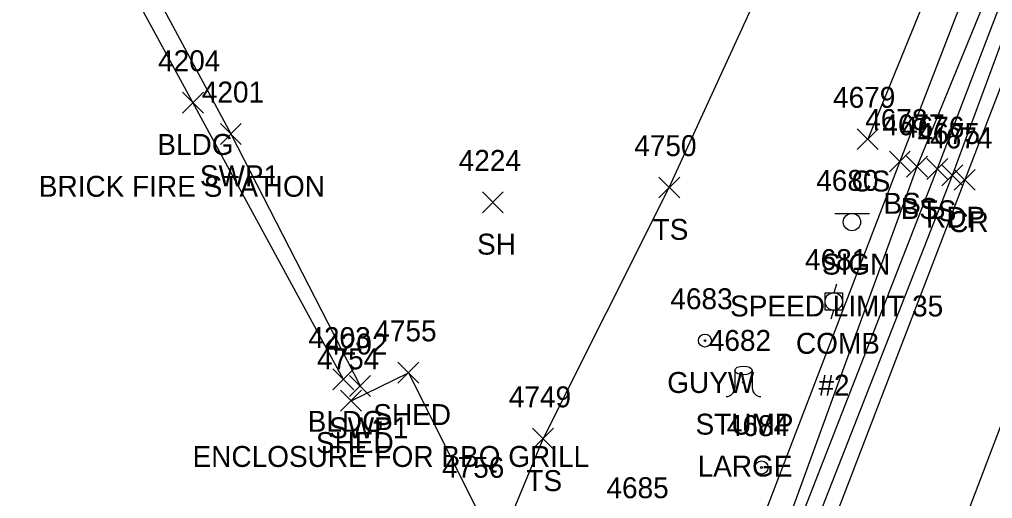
# Model space of a CAD drawing. Extents: x 1653135 to 1655489, y 602711 to 605684.
# Drawn here: x 1653520 to 1653613, y 604985.9 to 605031.7 of the extents above; entities that cross this region are included whole.
import ezdxf

# ---------------------------------------------------------------- set-up
doc = ezdxf.new("R2010")
doc.units = 0
for name, color, linetype in [('L_A', 7, 'Continuous'), ('L_C', 7, 'Continuous'), ('L_I', 7, 'Continuous'), ('L_TIC', 7, 'Continuous'), ('LBC', 7, 'Continuous'), ('LELB', 7, 'Continuous'), ('LTS', 7, 'Continuous'), ('P_A', 7, 'Continuous'), ('P_I', 7, 'Continuous'), ('P_TIC', 7, 'Continuous'), ('PET', 7, 'Continuous'), ('PRC', 7, 'Continuous'), ('R_A', 7, 'Continuous'), ('R_I', 7, 'Continuous'), ('R_TIC', 7, 'Continuous'), ('RSW', 7, 'Continuous'), ('S_A', 7, 'Continuous'), ('S_C', 7, 'Continuous'), ('S_I', 7, 'Continuous'), ('SSGN', 7, 'Continuous'), ('U_A', 7, 'Continuous'), ('U_C', 7, 'Continuous'), ('U_I', 7, 'Continuous'), ('UP', 7, 'Continuous'), ('UPGW', 7, 'Continuous')]:
    doc.layers.add(name, color=color, linetype=linetype)

msp = doc.modelspace()

# ---------------------------------------------------------------- linework, layer by layer
at = {"layer": 'L_TIC'}
for points in [[(1653535.605, 605022.768), (1653537.605, 605024.768)], [(1653537.605, 605022.768), (1653535.605, 605024.768)], [(1653535.605, 605022.768), (1653537.605, 605024.768)], [(1653537.605, 605022.768), (1653535.605, 605024.768)], [(1653600.083, 605019.27), (1653602.083, 605021.27)], [(1653602.083, 605019.27), (1653600.083, 605021.27)], [(1653600.083, 605019.27), (1653602.083, 605021.27)], [(1653602.083, 605019.27), (1653600.083, 605021.27)], [(1653603.145, 605017.141), (1653605.145, 605019.141)], [(1653605.145, 605017.141), (1653603.145, 605019.141)], [(1653603.145, 605017.141), (1653605.145, 605019.141)], [(1653605.145, 605017.141), (1653603.145, 605019.141)], [(1653604.785, 605016.644), (1653606.785, 605018.644)], [(1653606.785, 605016.644), (1653604.785, 605018.644)], [(1653604.785, 605016.644), (1653606.785, 605018.644)], [(1653606.785, 605016.644), (1653604.785, 605018.644)], [(1653606.73, 605016.428), (1653608.73, 605018.428)], [(1653608.73, 605016.428), (1653606.73, 605018.428)], [(1653606.73, 605016.428), (1653608.73, 605018.428)], [(1653608.73, 605016.428), (1653606.73, 605018.428)], [(1653581.116, 605014.653), (1653583.116, 605016.653)], [(1653583.116, 605014.653), (1653581.116, 605016.653)], [(1653581.116, 605014.653), (1653583.116, 605016.653)], [(1653583.116, 605014.653), (1653581.116, 605016.653)], [(1653564.259, 605013.241), (1653566.259, 605015.241)], [(1653566.259, 605013.241), (1653564.259, 605015.241)], [(1653564.259, 605013.241), (1653566.259, 605015.241)], [(1653566.259, 605013.241), (1653564.259, 605015.241)], [(1653556.192, 604996.959), (1653558.192, 604998.959)], [(1653558.192, 604996.959), (1653556.192, 604998.959)], [(1653556.192, 604996.959), (1653558.192, 604998.959)], [(1653558.192, 604996.959), (1653556.192, 604998.959)], [(1653549.972, 604996.314), (1653551.972, 604998.314)], [(1653551.972, 604996.314), (1653549.972, 604998.314)], [(1653549.972, 604996.314), (1653551.972, 604998.314)], [(1653551.972, 604996.314), (1653549.972, 604998.314)], [(1653550.714, 604994.285), (1653552.714, 604996.285)], [(1653552.714, 604994.285), (1653550.714, 604996.285)], [(1653550.714, 604994.285), (1653552.714, 604996.285)], [(1653552.714, 604994.285), (1653550.714, 604996.285)], [(1653569.052, 604990.652), (1653571.052, 604992.652)], [(1653571.052, 604990.652), (1653569.052, 604992.652)], [(1653569.052, 604990.652), (1653571.052, 604992.652)], [(1653571.052, 604990.652), (1653569.052, 604992.652)]]:
    msp.add_lwpolyline(points, dxfattribs=at)
at = {"layer": 'LBC'}
for points in [[(1653550.972, 604997.314), (1653536.605, 605023.768), (1653518.373, 605057.282), (1653491.861, 605043.128), (1653464.288, 605028.284), (1653448.833, 605019.935), (1653427.545, 605008.288), (1653403.096, 604995.024), (1653422.273, 604989.413)], [(1653551.714, 604995.285), (1653557.192, 604997.959), (1653563.718, 604984.919), (1653542.717, 604973.914)]]:
    msp.add_lwpolyline(points, dxfattribs=at)
at = {"layer": 'LELB'}
for points in [[(1653541.566, 604921.237), (1653548.903, 604938.867), (1653560.772, 604969.178), (1653570.052, 604991.652), (1653582.116, 605015.653), (1653593.342, 605040.174), (1653607.207, 605063.51), (1653620.438, 605089.521)], [(1653626.185, 605086.512), (1653614.172, 605052.375), (1653601.083, 605020.27)], [(1653628.692, 605085.658), (1653616.928, 605051.253), (1653604.145, 605018.141), (1653588.98, 604978.643), (1653574.088, 604944.853), (1653561.705, 604914.067), (1653561.032, 604912.031), (1653550.936, 604885.841), (1653541.417, 604862.062)], [(1653631.596, 605085.072), (1653619.376, 605050.855), (1653605.785, 605017.644), (1653591.211, 604977.614), (1653577.689, 604945.476), (1653564.219, 604911.93), (1653553.433, 604884.868), (1653541.981, 604861.46), (1653536.551, 604855.109), (1653535.556, 604854.237)], [(1653632.967, 605084.757), (1653620.522, 605050.919), (1653607.73, 605017.428), (1653592.032, 604977.294), (1653579.847, 604945.831), (1653565.166, 604911.093), (1653554.426, 604884.303), (1653544.928, 604862.691)]]:
    msp.add_lwpolyline(points, dxfattribs=at)
at = {"layer": 'LTS'}
for p, q in [((1653588.372, 604998.183), (1653588.372, 604996.516)), ((1653590.038, 604998.016), (1653590.038, 604998.183)), ((1653590.038, 604998.183), (1653590.038, 604996.516)), ((1653589.205, 604997.041), (1653589.205, 604997.041)), ((1653589.205, 604997.041), (1653589.205, 604997.041)), ((1653589.205, 604997.016), (1653589.205, 604997.016))]:
    msp.add_line(p, q, dxfattribs=at)
msp.add_circle((1653589.205, 604997.041), 0.0833, dxfattribs=at)
for centre, start, end in [((1653587.538, 604996.516), 270, 360), ((1653590.872, 604996.516), 180, 270)]:
    msp.add_arc(centre, 0.833, start, end, dxfattribs=at)
msp.add_ellipse((1653589.205, 604998.183), major_axis=(-0.833, 0), ratio=0.5, dxfattribs=at)
at = {"layer": 'P_TIC'}
for points in [[(1653608.161, 605015.811), (1653610.161, 605017.811)], [(1653610.161, 605015.811), (1653608.161, 605017.811)], [(1653608.161, 605015.811), (1653610.161, 605017.811)], [(1653610.161, 605015.811), (1653608.161, 605017.811)], [(1653609.347, 605015.387), (1653611.347, 605017.387)], [(1653611.347, 605015.387), (1653609.347, 605017.387)], [(1653609.347, 605015.387), (1653611.347, 605017.387)], [(1653611.347, 605015.387), (1653609.347, 605017.387)]]:
    msp.add_lwpolyline(points, dxfattribs=at)
at = {"layer": 'PET'}
msp.add_lwpolyline([(1653633.646, 605084.486), (1653621.617, 605050.514), (1653609.161, 605016.811), (1653593.415, 604976.628), (1653581.247, 604945.503), (1653566.997, 604910.296), (1653555.966, 604883.53), (1653545.833, 604858.095), (1653540.542, 604853.303), (1653537.113, 604852.972), (1653527.536, 604814.719), (1653509.397, 604769.005), (1653501.575, 604747.875), (1653488.316, 604715.865), (1653477.29, 604690.088), (1653463.629, 604652.761)], dxfattribs=at)
at = {"layer": 'PRC'}
for points in [[(1653636.364, 605083.151), (1653623.183, 605049.775), (1653610.347, 605016.387), (1653594.954, 604976.257), (1653582.468, 604945.271), (1653568.472, 604909.663), (1653557.472, 604882.57), (1653545.833, 604858.095)], [(1653642.794, 605070.13), (1653630.687, 605038.22), (1653617.604, 605002.899), (1653603.985, 604967.155), (1653594.728, 604943.347), (1653580.105, 604906.755), (1653569.49, 604880.56), (1653554.212, 604842.781), (1653538.782, 604804.489), (1653523.366, 604766.647), (1653509.987, 604734.396), (1653497.08, 604702.808), (1653488.718, 604682.378), (1653475.021, 604648.225)]]:
    msp.add_lwpolyline(points, dxfattribs=at)
at = {"layer": 'R_TIC'}
for points in [[(1653539.224, 605019.774), (1653541.224, 605021.774)], [(1653541.224, 605019.774), (1653539.224, 605021.774)], [(1653539.224, 605019.774), (1653541.224, 605021.774)], [(1653541.224, 605019.774), (1653539.224, 605021.774)], [(1653551.571, 604995.698), (1653553.571, 604997.698)], [(1653553.571, 604995.698), (1653551.571, 604997.698)], [(1653551.571, 604995.698), (1653553.571, 604997.698)], [(1653553.571, 604995.698), (1653551.571, 604997.698)]]:
    msp.add_lwpolyline(points, dxfattribs=at)
at = {"layer": 'RSW'}
msp.add_lwpolyline([(1653514.12, 605059.304), (1653514.743, 605059.571), (1653517.857, 605060.615), (1653520.426, 605059.792), (1653522.292, 605057.707), (1653526.124, 605050.808), (1653524.51, 605049.951), (1653540.224, 605020.774), (1653552.571, 604996.698)], dxfattribs=at)
at = {"layer": 'SSGN'}
for p, q in [((1653597.923, 605013.184), (1653601.257, 605013.184)), ((1653599.57, 605012.351), (1653599.57, 605012.351))]:
    msp.add_line(p, q, dxfattribs=at)
msp.add_circle((1653599.57, 605012.351), 0.833, dxfattribs=at)
at = {"layer": 'UP'}
for p, q in [((1653598.083, 605006.432), (1653597.833, 605005.599)), ((1653597, 605003.932), (1653597, 605005.599)), ((1653597, 605005.599), (1653598.667, 605005.599)), ((1653598.667, 605005.599), (1653598.667, 605003.932)), ((1653597.833, 605004.766), (1653597.833, 605004.766)), ((1653598.667, 605003.932), (1653597, 605003.932)), ((1653597.583, 605003.099), (1653597.833, 605003.932))]:
    msp.add_line(p, q, dxfattribs=at)
msp.add_circle((1653597.833, 605004.766), 0.833, dxfattribs=at)
at = {"layer": 'UPGW'}
for centre, radius in [((1653585.528, 605001.026), 0.625), ((1653585.528, 605001.026), 0.0833), ((1653590.926, 604988.904), 0.625), ((1653590.926, 604988.904), 0.0833)]:
    msp.add_circle(centre, radius, dxfattribs=at)

# ---------------------------------------------------------------- texts
at = {"layer": 'L_A'}
for s, p in [('BLDG', (1653533.196, 605018.768)), ('BLDG', (1653533.196, 605018.768)), ('CS', (1653599.524, 605015.27)), ('CS', (1653599.524, 605015.27)), ('BS', (1653602.586, 605013.141)), ('BS', (1653602.586, 605013.141)), ('BS', (1653604.226, 605012.644)), ('BS', (1653604.226, 605012.644)), ('TS', (1653606.14, 605012.428)), ('TS', (1653606.14, 605012.428)), ('TS', (1653580.526, 605010.653)), ('TS', (1653580.526, 605010.653)), ('SH', (1653563.747, 605009.241)), ('SH', (1653563.747, 605009.241)), ('BLDG', (1653547.563, 604992.314)), ('BLDG', (1653547.563, 604992.314)), ('SHED', (1653553.83, 604992.959)), ('SHED', (1653553.83, 604992.959)), ('STUMP', (1653584.626, 604992.043)), ('SHED', (1653548.352, 604990.285)), ('SHED', (1653548.352, 604990.285)), ('TS', (1653568.461, 604986.652)), ('TS', (1653568.461, 604986.652))]:
    msp.add_text(s, height=2, dxfattribs=at).set_placement(p)
at = {"layer": 'L_C'}
for s, p in [('BRICK FIRE STATION', (1653521.874, 605014.768)), ('BRICK FIRE STATION', (1653521.874, 605014.768)), ('ENCLOSURE FOR BBQ GRILL', (1653536.563, 604988.959)), ('ENCLOSURE FOR BBQ GRILL', (1653536.563, 604988.959)), ('LARGE', (1653584.823, 604988.043))]:
    msp.add_text(s, height=2, dxfattribs=at).set_placement(p)
at = {"layer": 'L_I'}
for s, p in [('4204', (1653533.267, 605026.768)), ('4204', (1653533.267, 605026.768)), ('4679', (1653597.768, 605023.27)), ('4679', (1653597.768, 605023.27)), ('4678', (1653600.838, 605021.141)), ('4678', (1653600.838, 605021.141)), ('4677', (1653602.478, 605020.644)), ('4677', (1653602.478, 605020.644)), ('4676', (1653604.368, 605020.428)), ('4676', (1653604.368, 605020.428)), ('4750', (1653578.77, 605018.653)), ('4750', (1653578.77, 605018.653)), ('4224', (1653561.999, 605017.241)), ('4224', (1653561.999, 605017.241)), ('4755', (1653553.933, 605000.959)), ('4755', (1653553.933, 605000.959)), ('4203', (1653547.634, 605000.314)), ('4203', (1653547.634, 605000.314)), ('4682', (1653585.894, 605000.043)), ('4754', (1653548.454, 604998.285)), ('4754', (1653548.454, 604998.285)), ('4749', (1653566.784, 604994.652)), ('4749', (1653566.784, 604994.652)), ('4756', (1653560.403, 604987.919)), ('4756', (1653560.403, 604987.919)), ('4685', (1653576.112, 604985.971)), ('4685', (1653576.112, 604985.971))]:
    msp.add_text(s, height=2, dxfattribs=at).set_placement(p)
at = {"layer": 'P_A'}
for s, p in [('RDP', (1653606.649, 605011.811)), ('RDP', (1653606.649, 605011.811)), ('CR', (1653608.78, 605011.387)), ('CR', (1653608.78, 605011.387))]:
    msp.add_text(s, height=2, dxfattribs=at).set_placement(p)
at = {"layer": 'P_I'}
for s, p in [('4675', (1653605.854, 605019.811)), ('4675', (1653605.854, 605019.811)), ('4674', (1653607.04, 605019.387)), ('4674', (1653607.04, 605019.387))]:
    msp.add_text(s, height=2, dxfattribs=at).set_placement(p)
at = {"layer": 'R_A'}
for p in [(1653537.263, 605015.774), (1653537.263, 605015.774), (1653549.61, 604991.698), (1653549.61, 604991.698)]:
    msp.add_text('SWP1', height=2, dxfattribs=at).set_placement(p)
at = {"layer": 'R_I'}
for s, p in [('4201', (1653537.452, 605023.774)), ('4201', (1653537.452, 605023.774)), ('4202', (1653549.232, 604999.698)), ('4202', (1653549.232, 604999.698))]:
    msp.add_text(s, height=2, dxfattribs=at).set_placement(p)
at = {"layer": 'S_A'}
msp.add_text('SIGN', height=2, dxfattribs=at).set_placement((1653596.708, 605007.331))
at = {"layer": 'S_C'}
msp.add_text('SPEED LIMIT 35', height=2, dxfattribs=at).set_placement((1653587.929, 605003.331))
at = {"layer": 'S_I'}
msp.add_text('4680', height=2, dxfattribs=at).set_placement((1653596.157, 605015.331))
at = {"layer": 'U_A'}
for s, p in [('COMB', (1653594.219, 604999.766)), ('GUYW', (1653581.922, 604996.026))]:
    msp.add_text(s, height=2, dxfattribs=at).set_placement(p)
at = {"layer": 'U_C'}
msp.add_text('#2', height=2, dxfattribs=at).set_placement((1653596.369, 604995.766))
at = {"layer": 'U_I'}
for s, p in [('4681', (1653595.093, 605007.766)), ('4683', (1653582.221, 605004.026)), ('4684', (1653587.619, 604991.904))]:
    msp.add_text(s, height=2, dxfattribs=at).set_placement(p)

doc.saveas('drawing.dxf')
